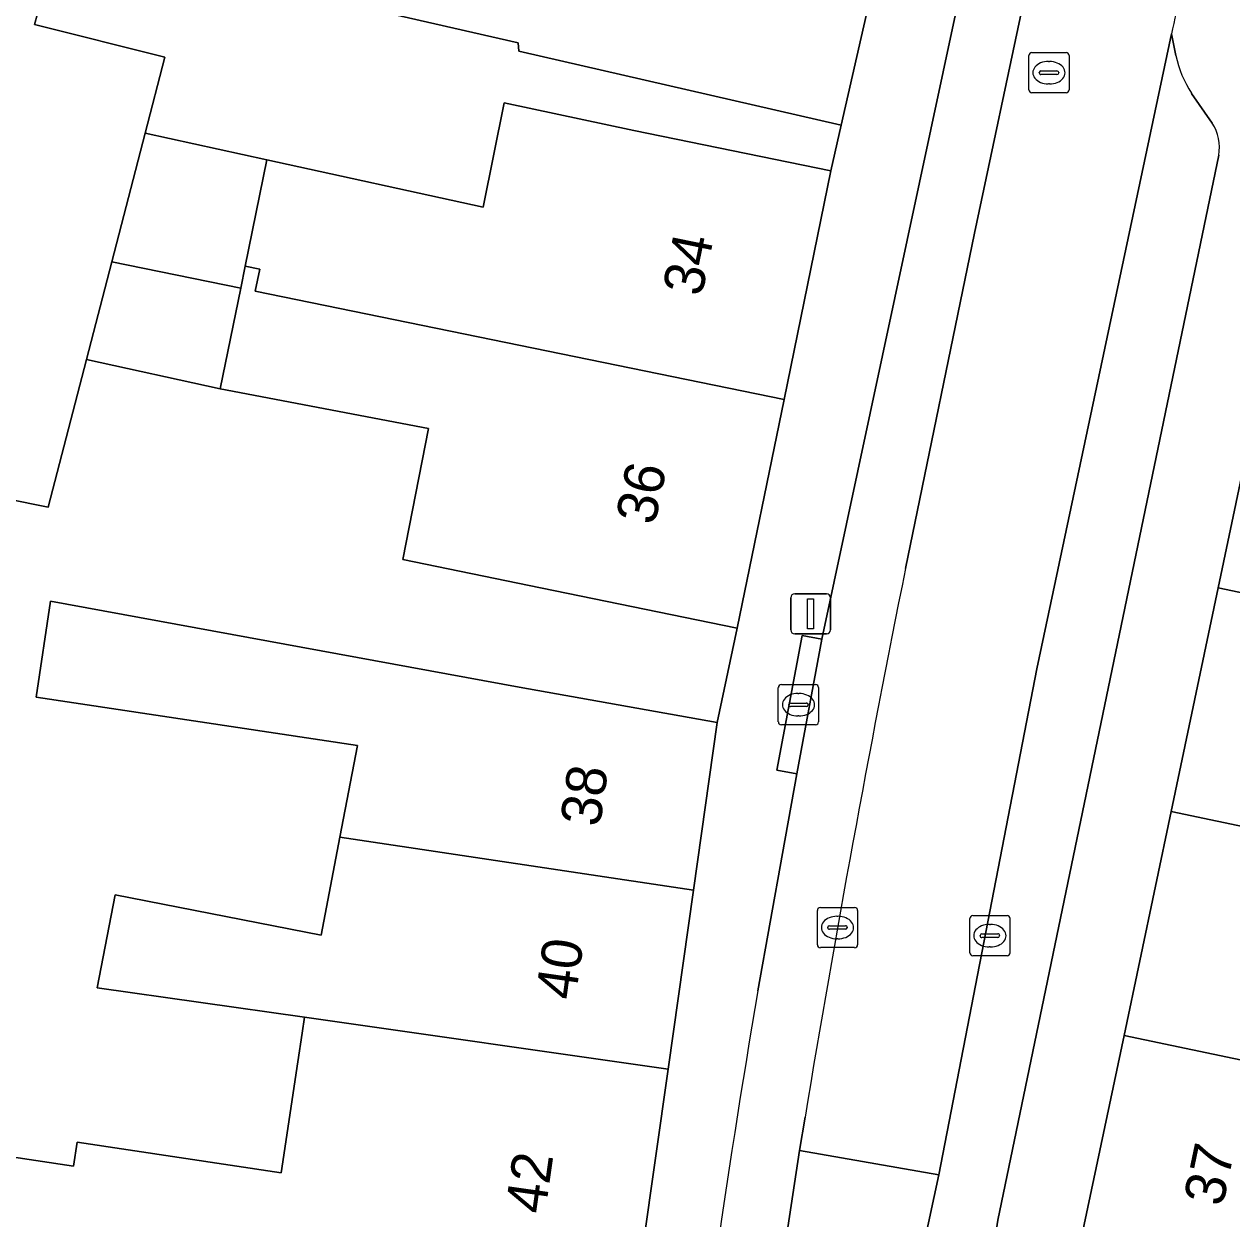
# Model space of a CAD drawing. Extents: x 161838 to 162344, y 381620 to 382160.
# Drawn here: x 161922.84 to 161952.87, y 381876.56 to 381906.27 of the extents above; entities that cross this region are included whole.
import ezdxf

# ---------------------------------------------------------------- set-up
doc = ezdxf.new("R2010")
doc.units = 0
for name, color, linetype in [('IMGEO_Brandkraan', 7, 'Continuous'), ('IMGEO_Erf', 7, 'Continuous'), ('IMGEO_Kolk', 7, 'Continuous'), ('IMGEO_Lichtmast', 7, 'Continuous'), ('IMGEO_Pand', 7, 'Continuous'), ('IMGEO_Pand_nummerreeks', 7, 'Continuous'), ('IMGEO_Parkeervlak_open', 7, 'Continuous'), ('IMGEO_Rijbaan_lokaal_open', 7, 'Continuous'), ('IMGEO_Rioolput', 7, 'Continuous'), ('IMGEO_Voetpad_open', 7, 'Continuous')]:
    doc.layers.add(name, color=color, linetype=linetype)

msp = doc.modelspace()

# ---------------------------------------------------------------- linework, layer by layer
at = {"layer": 'IMGEO_Brandkraan'}
for p, q in [((161941.595, 381888.918), (161941.595, 381889.77)), ((161941.67, 381889.844), (161942.522, 381889.844)), ((161942.083, 381889.624), (161942.108, 381889.624)), ((161942.596, 381889.77), (161942.596, 381888.918)), ((161941.854, 381889.338), (161941.854, 381889.35)), ((161942.292, 381889.301), (161941.894, 381889.301)), ((161941.897, 381889.387), (161942.295, 381889.387)), ((161942.338, 381889.35), (161942.338, 381889.338)), ((161942.106, 381889.064), (161942.081, 381889.064)), ((161942.522, 381888.844), (161941.67, 381888.844))]:
    msp.add_line(p, q, dxfattribs=at)
for points in [[(161941.595, 381888.918), (161941.595, 381889.77)], [(161941.67, 381889.844), (161942.522, 381889.844)], [(161942.596, 381889.77), (161942.596, 381888.918)], [(161942.522, 381888.844), (161941.67, 381888.844)]]:
    msp.add_lwpolyline(points, dxfattribs=at)
for centre, radius, start, end in [((161941.672, 381889.768), 0.0765, 91.552, 178.448), ((161941.672, 381889.768), 0.0765, 91.552, 178.448), ((161942.52, 381889.768), 0.0765, 1.552, 88.448), ((161942.52, 381889.768), 0.0765, 1.552, 88.448), ((161941.894, 381889.347), 0.0403, 85.8775, 175.7526), ((161941.891, 381889.337), 0.0366, 178.938, 274.7102), ((161942.295, 381889.344), 0.043, 264.8664, 352.4533), ((161942.299, 381889.349), 0.0386, 1.7309, 96.639), ((161941.672, 381888.92), 0.0765, 181.552, 268.448), ((161941.672, 381888.92), 0.0765, 181.552, 268.448), ((161942.52, 381888.92), 0.0765, 271.552, 358.448), ((161942.52, 381888.92), 0.0765, 271.552, 358.448)]:
    msp.add_arc(centre, radius, start, end, dxfattribs=at)
for centre, major_axis, ratio, start_param, end_param in [((161942.082, 381889.344), (-0.387, 0.002), 0.722429, 4.712389, 7.853982), ((161942.107, 381889.344), (-0.39, 0.002), 0.717154, 1.570796, 4.712389)]:
    msp.add_ellipse(centre, major_axis=major_axis, ratio=ratio, start_param=start_param, end_param=end_param, dxfattribs=at)
at = {"layer": 'IMGEO_Erf'}
msp.add_lwpolyline([(161938.282, 381904.875), (161935.138, 381905.596), (161935.128, 381905.808), (161924.684, 381908.197), (161923.699, 381908.422), (161923.168, 381906.529), (161923.093, 381906.261), (161926.341, 381905.451), (161925.851, 381903.561), (161928.875, 381902.898), (161934.252, 381901.719), (161934.773, 381904.315), (161938.005, 381903.624), (161942.903, 381902.621), (161943.156, 381903.76)], close=True, dxfattribs=at)
msp.add_lwpolyline([(161919.869, 381878.497), (161924.063, 381877.869), (161924.153, 381878.464), (161929.229, 381877.704), (161929.642, 381880.46), (161929.749, 381881.177), (161929.808, 381881.571), (161924.658, 381882.304), (161925.101, 381884.615), (161930.224, 381883.616), (161930.69, 381886.05), (161931.127, 381888.332), (161923.134, 381889.529), (161923.492, 381891.921), (161935.151, 381889.782), (161940.073, 381888.9), (161940.574, 381891.248), (161935.676, 381892.251), (161932.257, 381892.959), (161932.896, 381896.212), (161927.717, 381897.199), (161924.39, 381897.931), (161923.437, 381894.255), (161921.374, 381894.671)], dxfattribs=at)
at = {"layer": 'IMGEO_Kolk'}
for p, q in [((161942.566, 381883.376), (161942.566, 381884.228)), ((161942.641, 381884.302), (161943.493, 381884.302)), ((161943.567, 381884.228), (161943.567, 381883.376)), ((161943.054, 381884.082), (161943.079, 381884.082)), ((161946.356, 381883.174), (161946.356, 381884.026)), ((161946.431, 381884.1), (161947.283, 381884.1)), ((161947.357, 381884.026), (161947.357, 381883.174)), ((161942.825, 381883.796), (161942.825, 381883.808)), ((161943.263, 381883.759), (161942.865, 381883.759)), ((161942.868, 381883.845), (161943.266, 381883.845)), ((161943.309, 381883.808), (161943.309, 381883.796)), ((161946.615, 381883.594), (161946.615, 381883.606)), ((161946.658, 381883.643), (161947.056, 381883.643)), ((161946.844, 381883.88), (161946.869, 381883.88)), ((161947.099, 381883.606), (161947.099, 381883.594)), ((161943.493, 381883.302), (161942.641, 381883.302)), ((161943.077, 381883.522), (161943.052, 381883.522)), ((161947.053, 381883.557), (161946.655, 381883.557)), ((161946.867, 381883.32), (161946.842, 381883.32)), ((161947.283, 381883.1), (161946.431, 381883.1))]:
    msp.add_line(p, q, dxfattribs=at)
for points in [[(161942.566, 381883.376), (161942.566, 381884.228)], [(161942.641, 381884.302), (161943.493, 381884.302)], [(161943.567, 381884.228), (161943.567, 381883.376)], [(161946.356, 381883.174), (161946.356, 381884.026)], [(161946.431, 381884.1), (161947.283, 381884.1)], [(161947.357, 381884.026), (161947.357, 381883.174)], [(161943.493, 381883.302), (161942.641, 381883.302)], [(161947.283, 381883.1), (161946.431, 381883.1)]]:
    msp.add_lwpolyline(points, dxfattribs=at)
for centre, radius, start, end in [((161942.643, 381884.226), 0.0765, 91.552, 178.448), ((161942.643, 381884.226), 0.0765, 91.552, 178.448), ((161943.491, 381884.226), 0.0765, 1.552, 88.448), ((161943.491, 381884.226), 0.0765, 1.552, 88.448), ((161946.433, 381884.024), 0.0765, 91.552, 178.448), ((161946.433, 381884.024), 0.0765, 91.552, 178.448), ((161947.281, 381884.024), 0.0765, 1.552, 88.448), ((161947.281, 381884.024), 0.0765, 1.552, 88.448), ((161942.865, 381883.805), 0.0403, 85.8775, 175.7526), ((161942.862, 381883.795), 0.0366, 178.938, 274.7102), ((161943.266, 381883.802), 0.043, 264.8664, 352.4533), ((161943.27, 381883.807), 0.0386, 1.7309, 96.639), ((161946.655, 381883.603), 0.0403, 85.8775, 175.7526), ((161946.652, 381883.593), 0.0366, 178.938, 274.7102), ((161947.056, 381883.6), 0.043, 264.8664, 352.4533), ((161947.06, 381883.605), 0.0386, 1.7309, 96.639), ((161942.643, 381883.378), 0.0765, 181.552, 268.448), ((161942.643, 381883.378), 0.0765, 181.552, 268.448), ((161943.491, 381883.378), 0.0765, 271.552, 358.448), ((161943.491, 381883.378), 0.0765, 271.552, 358.448), ((161946.433, 381883.176), 0.0765, 181.552, 268.448), ((161946.433, 381883.176), 0.0765, 181.552, 268.448), ((161947.281, 381883.176), 0.0765, 271.552, 358.448), ((161947.281, 381883.176), 0.0765, 271.552, 358.448)]:
    msp.add_arc(centre, radius, start, end, dxfattribs=at)
for centre, major_axis, ratio, start_param, end_param in [((161943.053, 381883.802), (-0.387, 0.002), 0.722429, 4.712389, 7.853982), ((161943.078, 381883.802), (-0.39, 0.002), 0.717154, 1.570796, 4.712389), ((161946.843, 381883.6), (-0.387, 0.002), 0.722429, 4.712389, 7.853982), ((161946.868, 381883.6), (-0.39, 0.002), 0.717154, 1.570796, 4.712389)]:
    msp.add_ellipse(centre, major_axis=major_axis, ratio=ratio, start_param=start_param, end_param=end_param, dxfattribs=at)
at = {"layer": 'IMGEO_Lichtmast'}
for p, q in [((161941.903, 381891.206), (161941.903, 381892.006)), ((161941.903, 381892.006), (161941.903, 381891.206)), ((161942.003, 381892.106), (161942.793, 381892.106)), ((161942.793, 381892.106), (161942.003, 381892.106)), ((161942.893, 381892.006), (161942.893, 381891.206)), ((161942.893, 381891.206), (161942.893, 381892.006)), ((161942.793, 381891.106), (161942.003, 381891.106)), ((161942.003, 381891.106), (161942.793, 381891.106))]:
    msp.add_line(p, q, dxfattribs=at)
msp.add_lwpolyline([(161942.323, 381891.981), (161942.473, 381891.981), (161942.473, 381891.231), (161942.323, 381891.231), (161942.323, 381891.981)], dxfattribs=at)
for centre, start, end in [((161942.003, 381892.006), 90, 180), ((161942.003, 381892.006), 90, 180), ((161942.793, 381892.006), 0, 90), ((161942.793, 381892.006), 360, 90), ((161942.003, 381891.206), 180, 270), ((161942.003, 381891.206), 180, 270), ((161942.793, 381891.206), 270, 0), ((161942.793, 381891.206), 270, 0)]:
    msp.add_arc(centre, 0.1, start, end, dxfattribs=at)
at = {"layer": 'IMGEO_Pand'}
for points in [[(161944.505, 381909.656), (161939.631, 381910.771), (161936.433, 381911.503), (161935.847, 381908.941), (161930.48, 381910.168), (161930.421, 381909.91), (161929.201, 381910.189), (161926.228, 381910.869), (161925.342, 381911.071), (161924.496, 381911.265), (161923.699, 381908.422), (161924.684, 381908.197), (161935.128, 381905.808), (161935.138, 381905.596), (161938.282, 381904.875), (161943.156, 381903.76)], [(161923.168, 381906.529), (161923.069, 381906.553), (161922.591, 381906.67), (161916.152, 381908.245), (161904.636, 381910.55), (161904.615, 381910.446), (161903.341, 381903.897), (161905.201, 381903.534), (161905.299, 381904.038), (161909.961, 381903.128), (161909.687, 381901.727), (161917.356, 381900.23), (161922.583, 381899.012), (161921.374, 381894.671), (161923.437, 381894.255), (161924.39, 381897.931), (161925.021, 381900.361), (161925.851, 381903.561), (161926.341, 381905.451), (161923.093, 381906.261)], [(161941.739, 381896.935), (161942.903, 381902.621), (161938.005, 381903.624), (161934.773, 381904.315), (161934.252, 381901.719), (161928.875, 381902.898), (161928.337, 381900.249), (161928.697, 381900.175), (161928.586, 381899.631)], [(161928.875, 381902.898), (161925.851, 381903.561), (161925.021, 381900.361), (161928.226, 381899.705), (161928.337, 381900.249)], [(161928.226, 381899.705), (161925.021, 381900.361), (161924.39, 381897.931), (161927.717, 381897.199)], [(161941.739, 381896.935), (161928.586, 381899.631), (161928.697, 381900.175), (161928.337, 381900.249), (161928.226, 381899.705), (161927.717, 381897.199), (161932.896, 381896.212), (161932.257, 381892.959), (161935.676, 381892.251), (161940.574, 381891.248)], [(161962.137, 381896.143), (161962.014, 381896.191), (161953.896, 381897.897), (161953.727, 381897.932), (161952.532, 381892.249), (161963.098, 381890.029), (161963.648, 381892.644), (161961.497, 381893.097)], [(161951.362, 381886.685), (161959.843, 381884.903), (161960.436, 381887.724), (161962.521, 381887.286), (161963.098, 381890.029), (161952.532, 381892.249)], [(161939.482, 381884.734), (161940.073, 381888.9), (161935.151, 381889.782), (161923.492, 381891.921), (161923.134, 381889.529), (161931.127, 381888.332), (161930.69, 381886.05)], [(161951.362, 381886.685), (161950.193, 381881.121), (161960.752, 381878.902), (161961.295, 381881.485), (161959.217, 381881.922), (161959.843, 381884.903)], [(161929.808, 381881.571), (161938.852, 381880.284), (161939.482, 381884.734), (161930.69, 381886.05), (161930.224, 381883.616), (161925.101, 381884.615), (161924.658, 381882.304)], [(161919.869, 381878.497), (161919.603, 381877.215), (161919.552, 381876.967), (161919.974, 381876.316), (161920.308, 381876.262), (161923.872, 381875.678), (161926.464, 381875.29), (161937.91, 381873.639), (161938.852, 381880.284), (161929.808, 381881.571), (161929.749, 381881.177), (161929.642, 381880.46), (161929.229, 381877.704), (161924.153, 381878.464), (161924.063, 381877.869)], [(161960.752, 381878.902), (161950.193, 381881.121), (161949.023, 381875.557), (161956.687, 381873.946), (161957.506, 381873.774), (161958.087, 381876.538), (161960.163, 381876.102)]]:
    msp.add_lwpolyline(points, close=True, dxfattribs=at)
at = {"layer": 'IMGEO_Parkeervlak_open'}
for points in [[(161944.759, 381892.73), (161946.476, 381901.072), (161948.977, 381912.889), (161950.814, 381920.923), (161951.669, 381924.865)], [(161949.322, 381922.074), (161942.677, 381890.978), (161942.053, 381887.623), (161941.701, 381885.647), (161941.088, 381882.227)], [(161951.483, 381905.491), (161951.376, 381906.029), (161948.022, 381890.24), (161945.584, 381877.648), (161945.215, 381875.922), (161945.07, 381874.926), (161943.958, 381867.315)], [(161952.388, 381903.808), (161951.872, 381904.551)], [(161942.802, 381831.842), (161944.324, 381852.208), (161945.318, 381864.481), (161945.36, 381864.998), (161946.016, 381869.662), (161947.051, 381876.525), (161952.548, 381903.011)], [(161941.706, 381875.522), (161942.125, 381878.26), (161942.26, 381879.084)]]:
    msp.add_lwpolyline(points, dxfattribs=at)
for centre, radius, start, end in [((161954.26, 381906.09), 2.841, 192.1672, 212.7953), ((161951.466, 381903.208), 1.1, 349.6569, 33.0459), ((162334.563, 381814.293), 397.618, 168.6228, 170.62196), ((162160.61, 381844.404), 222.756, 170.22404, 173.89918)]:
    msp.add_arc(centre, radius, start, end, dxfattribs=at)
at = {"layer": 'IMGEO_Rijbaan_lokaal_open'}
for points in [[(161956.425, 381925.136), (161951.992, 381926.357), (161951.669, 381924.865), (161950.814, 381920.923), (161948.977, 381912.889), (161946.476, 381901.072), (161944.759, 381892.73)], [(161942.26, 381879.084), (161942.125, 381878.26), (161945.584, 381877.648), (161948.022, 381890.24), (161951.376, 381906.029)]]:
    msp.add_lwpolyline(points, dxfattribs=at)
msp.add_lwpolyline([(161945.07, 381874.926), (161945.215, 381875.922), (161945.584, 381877.648), (161942.125, 381878.26), (161941.706, 381875.522)], close=True, dxfattribs=at)
for centre, radius, start, end in [((161960.593, 381904.324), 9.373, 163.0056, 169.5219), ((162334.563, 381814.293), 397.618, 168.6228, 170.62196)]:
    msp.add_arc(centre, radius, start, end, dxfattribs=at)
at = {"layer": 'IMGEO_Rioolput'}
for p, q in [((161947.9, 381905.564), (161948.752, 381905.564)), ((161947.825, 381904.638), (161947.825, 381905.49)), ((161948.313, 381905.344), (161948.338, 381905.344)), ((161948.826, 381905.49), (161948.826, 381904.638)), ((161948.084, 381905.058), (161948.084, 381905.07)), ((161948.522, 381905.021), (161948.124, 381905.021)), ((161948.127, 381905.107), (161948.525, 381905.107)), ((161948.568, 381905.07), (161948.568, 381905.058)), ((161948.336, 381904.784), (161948.311, 381904.784)), ((161948.752, 381904.564), (161947.9, 381904.564))]:
    msp.add_line(p, q, dxfattribs=at)
for points in [[(161947.9, 381905.564), (161948.752, 381905.564)], [(161947.825, 381904.638), (161947.825, 381905.49)], [(161948.826, 381905.49), (161948.826, 381904.638)], [(161948.752, 381904.564), (161947.9, 381904.564)]]:
    msp.add_lwpolyline(points, dxfattribs=at)
for centre, radius, start, end in [((161947.902, 381905.488), 0.0765, 91.552, 178.448), ((161947.902, 381905.488), 0.0765, 91.552, 178.448), ((161948.75, 381905.488), 0.0765, 1.552, 88.448), ((161948.75, 381905.488), 0.0765, 1.552, 88.448), ((161948.124, 381905.067), 0.0403, 85.8775, 175.7526), ((161948.121, 381905.057), 0.0366, 178.938, 274.7102), ((161948.525, 381905.064), 0.043, 264.8664, 352.4533), ((161948.529, 381905.069), 0.0386, 1.7309, 96.639), ((161947.902, 381904.64), 0.0765, 181.552, 268.448), ((161947.902, 381904.64), 0.0765, 181.552, 268.448), ((161948.75, 381904.64), 0.0765, 271.552, 358.448), ((161948.75, 381904.64), 0.0765, 271.552, 358.448)]:
    msp.add_arc(centre, radius, start, end, dxfattribs=at)
for centre, major_axis, ratio, start_param, end_param in [((161948.312, 381905.064), (-0.387, 0.002), 0.722429, 4.712389, 7.853982), ((161948.337, 381905.064), (-0.39, 0.002), 0.717154, 1.570796, 4.712389)]:
    msp.add_ellipse(centre, major_axis=major_axis, ratio=ratio, start_param=start_param, end_param=end_param, dxfattribs=at)
at = {"layer": 'IMGEO_Voetpad_open'}
for points in [[(161951.669, 381924.865), (161951.992, 381926.357), (161948.542, 381927.34), (161947.165, 381921.319), (161945.988, 381916.176), (161944.68, 381910.458), (161944.505, 381909.656), (161943.156, 381903.76), (161942.903, 381902.621), (161941.739, 381896.935), (161940.574, 381891.248), (161940.073, 381888.9), (161939.482, 381884.734), (161938.852, 381880.284), (161937.91, 381873.639), (161937.059, 381867.638), (161936.898, 381865.542), (161936.376, 381858.707), (161935.934, 381852.933)], [(161941.088, 381882.227), (161941.701, 381885.647), (161942.053, 381887.623), (161941.562, 381887.714), (161942.186, 381891.069), (161942.677, 381890.978), (161949.322, 381922.074)], [(161950.193, 381881.121), (161951.362, 381886.685), (161952.532, 381892.249), (161953.727, 381897.932), (161953.896, 381897.897), (161954.901, 381902.681), (161956.378, 381910.106), (161953.131, 381908.816)], [(161951.376, 381906.029), (161951.483, 381905.491)], [(161951.872, 381904.551), (161952.388, 381903.808)], [(161952.548, 381903.011), (161947.051, 381876.525), (161946.016, 381869.662), (161945.36, 381864.998), (161945.318, 381864.481), (161944.324, 381852.208), (161942.802, 381831.842), (161940.195, 381796.673)], [(161940.987, 381787.064), (161941.083, 381789.42), (161941.521, 381795.241), (161941.947, 381800.912), (161942.374, 381806.583), (161942.8, 381812.254), (161943.238, 381818.075), (161943.294, 381819.057), (161943.706, 381824.556), (161944.105, 381829.905), (161944.504, 381835.255), (161944.903, 381840.603), (161945.302, 381845.953), (161945.701, 381851.302), (161946.1, 381856.651), (161946.51, 381862.151), (161946.659, 381864.312), (161947.853, 381869.993), (161949.023, 381875.557), (161950.193, 381881.121)]]:
    msp.add_lwpolyline(points, dxfattribs=at)
msp.add_lwpolyline([(161942.677, 381890.978), (161942.186, 381891.069), (161941.562, 381887.714), (161942.053, 381887.623)], close=True, dxfattribs=at)
for centre, radius, start, end in [((161960.593, 381904.324), 9.373, 163.0056, 169.5219), ((161954.26, 381906.09), 2.841, 192.1672, 212.7953), ((161951.466, 381903.208), 1.1, 349.6569, 33.0459), ((162160.61, 381844.404), 222.756, 170.22404, 173.89918)]:
    msp.add_arc(centre, radius, start, end, dxfattribs=at)

# ---------------------------------------------------------------- texts
at = {"layer": 'IMGEO_Pand_nummerreeks'}
for s, rotation, p in [('34', 78.4268, (161939.687, 381899.474)), ('36', 78.4265, (161938.522, 381893.787)), ('38', 81.9318, (161937.156, 381886.285)), ('40', 81.933, (161936.546, 381881.977)), ('37', 78.1285, (161952.644, 381876.838)), ('42', 81.933, (161935.792, 381876.656))]:
    msp.add_text(s, height=1, rotation=rotation, dxfattribs=at).set_placement(p)

doc.saveas('drawing.dxf')
